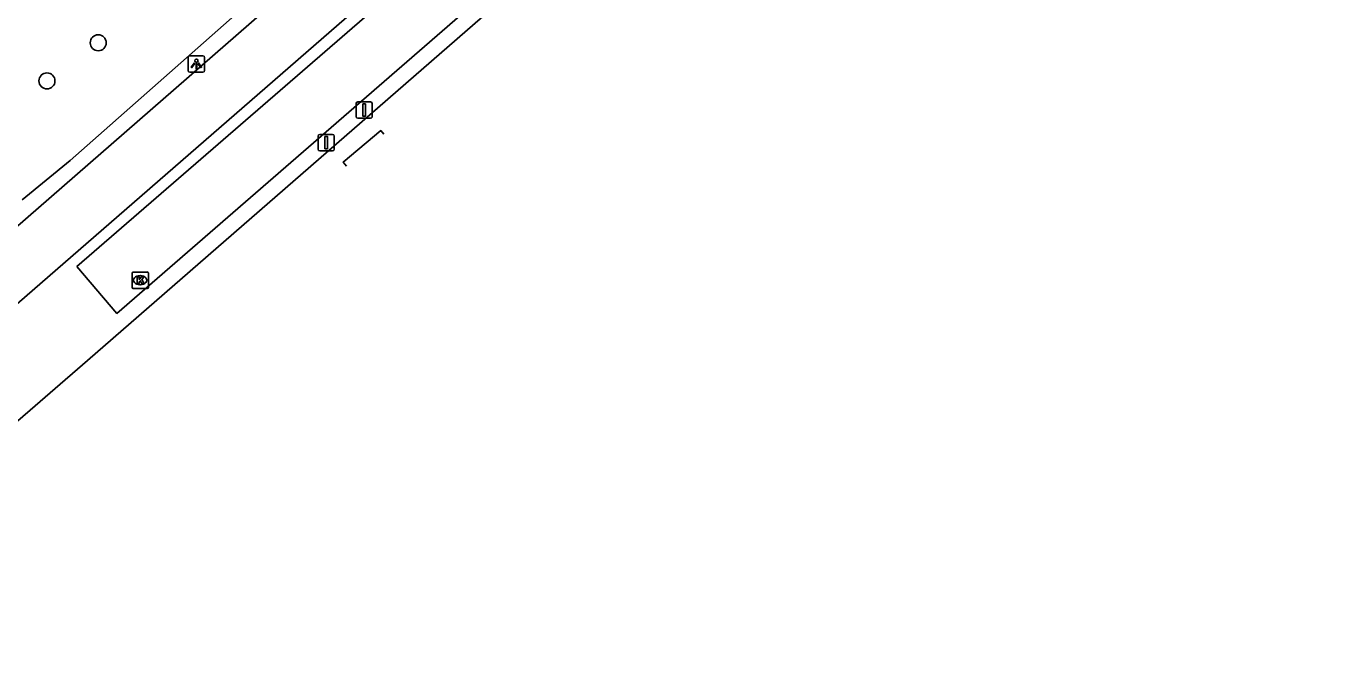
# Model space of a CAD drawing. Extents: x 155018 to 156648, y 383980 to 385733.
# Drawn here: x 156281.5 to 156361, y 384363.5 to 384402.7 of the extents above; entities that cross this region are included whole.
import ezdxf

# ---------------------------------------------------------------- set-up
doc = ezdxf.new("R2010")
doc.units = 0
for name, color, linetype in [('IMGEO_Afsluitpaal', 7, 'Continuous'), ('IMGEO_Berm_groen', 7, 'Continuous'), ('IMGEO_Boom', 7, 'Continuous'), ('IMGEO_Fietspad_gesloten', 7, 'Continuous'), ('IMGEO_Greppel_droge_sloot', 7, 'Continuous'), ('IMGEO_Kolk', 7, 'Continuous'), ('IMGEO_Lichtpunt', 7, 'Continuous'), ('IMGEO_Rijbaan_lokaal_gesloten', 7, 'Continuous'), ('IMGEO_Rijbaan_lokaal_open', 7, 'Continuous')]:
    doc.layers.add(name, color=color, linetype=linetype)

msp = doc.modelspace()

# ---------------------------------------------------------------- linework, layer by layer
at = {"layer": 'IMGEO_Afsluitpaal'}
for p, q in [((156301.595, 384397.226), (156301.595, 384398.026)), ((156301.595, 384398.026), (156301.595, 384397.226)), ((156301.695, 384398.126), (156302.485, 384398.126)), ((156302.485, 384398.126), (156301.695, 384398.126)), ((156302.585, 384398.026), (156302.585, 384397.226)), ((156302.585, 384397.226), (156302.585, 384398.026)), ((156302.485, 384397.126), (156301.695, 384397.126)), ((156301.695, 384397.126), (156302.485, 384397.126)), ((156299.276, 384395.242), (156299.276, 384396.042)), ((156299.276, 384396.042), (156299.276, 384395.242)), ((156299.376, 384396.142), (156300.166, 384396.142)), ((156300.166, 384396.142), (156299.376, 384396.142)), ((156300.266, 384396.042), (156300.266, 384395.242)), ((156300.266, 384395.242), (156300.266, 384396.042)), ((156300.166, 384395.142), (156299.376, 384395.142)), ((156299.376, 384395.142), (156300.166, 384395.142))]:
    msp.add_line(p, q, dxfattribs=at)
for points in [[(156302.015, 384398.001), (156302.165, 384398.001), (156302.165, 384397.251), (156302.015, 384397.251), (156302.015, 384398.001)], [(156299.696, 384396.017), (156299.846, 384396.017), (156299.846, 384395.267), (156299.696, 384395.267), (156299.696, 384396.017)]]:
    msp.add_lwpolyline(points, dxfattribs=at)
for centre, start, end in [((156301.695, 384398.026), 90, 180), ((156301.695, 384398.026), 90, 180), ((156302.485, 384398.026), 0, 90), ((156302.485, 384398.026), 360, 90), ((156301.695, 384397.226), 180, 270), ((156301.695, 384397.226), 180, 270), ((156302.485, 384397.226), 270, 0), ((156302.485, 384397.226), 270, 0), ((156299.376, 384396.042), 90, 180), ((156299.376, 384396.042), 90, 180), ((156300.166, 384396.042), 0, 90), ((156300.166, 384396.042), 360, 90), ((156299.376, 384395.242), 180, 270), ((156299.376, 384395.242), 180, 270), ((156300.166, 384395.242), 270, 0), ((156300.166, 384395.242), 270, 0)]:
    msp.add_arc(centre, 0.1, start, end, dxfattribs=at)
at = {"layer": 'IMGEO_Berm_groen'}
msp.add_lwpolyline([(156356.722, 384458.585), (156284.156, 384394.551), (156281.216, 384392.15)], dxfattribs=at)
at = {"layer": 'IMGEO_Boom'}
for centre in [(156285.863, 384401.73), (156282.733, 384399.404)]:
    msp.add_circle(centre, 0.489, dxfattribs=at)
at = {"layer": 'IMGEO_Fietspad_gesloten'}
for points in [[(156359.095, 384458.649), (156259.365, 384371.795), (156258.372, 384371.127), (156257.824, 384370.758)], [(156279.957, 384384.986), (156352.368, 384447.923)]]:
    msp.add_lwpolyline(points, dxfattribs=at)
at = {"layer": 'IMGEO_Greppel_droge_sloot'}
msp.add_lwpolyline([(156284.548, 384388.08), (156357.803, 384451.464), (156360.111, 384448.636), (156286.997, 384385.224), (156284.548, 384388.08)], dxfattribs=at)
at = {"layer": 'IMGEO_Kolk'}
for p, q in [((156287.922, 384386.826), (156287.922, 384387.678)), ((156287.997, 384387.752), (156288.849, 384387.752)), ((156288.41, 384387.532), (156288.435, 384387.532)), ((156288.923, 384387.678), (156288.923, 384386.826)), ((156288.849, 384386.752), (156287.997, 384386.752)), ((156288.433, 384386.972), (156288.408, 384386.972))]:
    msp.add_line(p, q, dxfattribs=at)
for points in [[(156287.922, 384386.826), (156287.922, 384387.678)], [(156287.997, 384387.752), (156288.849, 384387.752)], [(156288.243, 384387.452), (156288.366, 384387.452), (156288.366, 384387.301), (156288.496, 384387.452), (156288.66, 384387.452), (156288.514, 384387.301), (156288.667, 384387.052), (156288.515, 384387.052), (156288.43, 384387.216), (156288.366, 384387.149), (156288.366, 384387.052), (156288.243, 384387.052), (156288.243, 384387.452)], [(156288.923, 384387.678), (156288.923, 384386.826)], [(156288.849, 384386.752), (156287.997, 384386.752)]]:
    msp.add_lwpolyline(points, dxfattribs=at)
for centre, start, end in [((156287.999, 384387.676), 91.55205, 178.44795), ((156287.999, 384387.676), 91.55205, 178.44795), ((156288.847, 384387.676), 1.55205, 88.44795), ((156288.847, 384387.676), 1.55205, 88.44795), ((156287.999, 384386.828), 181.55205, 268.44795), ((156287.999, 384386.828), 181.55205, 268.44795), ((156288.847, 384386.828), 271.55205, 358.44795), ((156288.847, 384386.828), 271.55205, 358.44795)]:
    msp.add_arc(centre, 0.0765, start, end, dxfattribs=at)
for centre, major_axis, ratio, start_param, end_param in [((156288.409, 384387.252), (-0.387, 0.002), 0.722429, 4.712389, 7.853982), ((156288.434, 384387.252), (-0.39, 0.002), 0.717154, 1.570796, 4.712389)]:
    msp.add_ellipse(centre, major_axis=major_axis, ratio=ratio, start_param=start_param, end_param=end_param, dxfattribs=at)
at = {"layer": 'IMGEO_Lichtpunt'}
for p, q in [((156291.352, 384400.84), (156291.352, 384400.033)), ((156291.352, 384400.84), (156291.352, 384400.033)), ((156292.254, 384400.935), (156291.446, 384400.935)), ((156292.254, 384400.935), (156291.446, 384400.935)), ((156292.348, 384400.033), (156292.348, 384400.84)), ((156292.348, 384400.033), (156292.348, 384400.84)), ((156291.446, 384399.939), (156292.254, 384399.939)), ((156291.446, 384399.939), (156292.254, 384399.939))]:
    msp.add_line(p, q, dxfattribs=at)
for points in [[(156291.726, 384400.504), (156291.765, 384400.476), (156291.577, 384400.214), (156291.539, 384400.241), (156291.726, 384400.504)], [(156291.828, 384400.456), (156291.875, 384400.456), (156291.875, 384400.134), (156291.828, 384400.134), (156291.828, 384400.456)], [(156291.938, 384400.476), (156291.976, 384400.503), (156292.163, 384400.241), (156292.124, 384400.213), (156291.938, 384400.476)]]:
    msp.add_lwpolyline(points, dxfattribs=at)
msp.add_circle((156291.851, 384400.638), 0.0994, dxfattribs=at)
for centre, start, end in [((156291.446, 384400.84), 90, 180), ((156291.446, 384400.84), 90, 180), ((156292.254, 384400.84), 0, 90), ((156292.254, 384400.84), 0, 90), ((156291.446, 384400.033), 180, 270), ((156291.446, 384400.033), 180, 270), ((156292.254, 384400.033), 270, 0), ((156292.254, 384400.033), 270, 360)]:
    msp.add_arc(centre, 0.0946, start, end, dxfattribs=at)
at = {"layer": 'IMGEO_Rijbaan_lokaal_gesloten'}
msp.add_lwpolyline([(156361.027, 384448.315), (156359.151, 384446.676), (156285.202, 384382.365), (156263.468, 384363.548)], dxfattribs=at)
at = {"layer": 'IMGEO_Rijbaan_lokaal_open'}
msp.add_lwpolyline([(156301.015, 384394.212), (156301.015, 384394.212), (156300.81, 384394.458), (156303.105, 384396.372), (156303.292, 384396.148)], dxfattribs=at)

doc.saveas('drawing.dxf')
